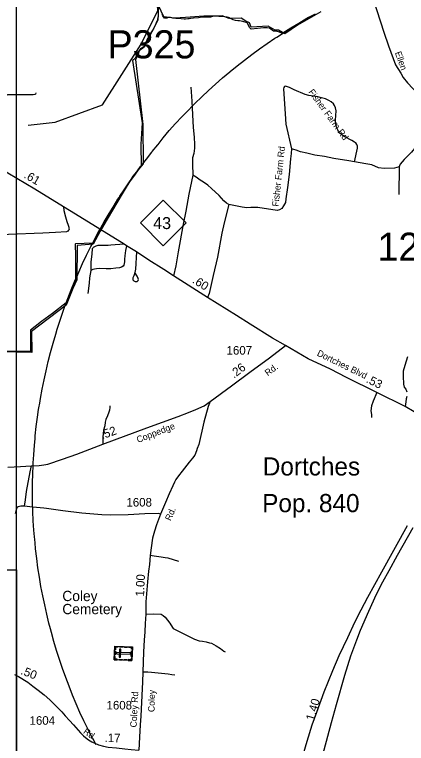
# Model space of a CAD drawing. Extents: x 2220236 to 2384410, y 720751 to 894131.
# Drawn here: x 2329781 to 2335491, y 821350 to 831981 of the extents above; entities that cross this region are included whole.
import ezdxf

# ---------------------------------------------------------------- set-up
doc = ezdxf.new("R2010")
doc.units = 0
doc.layers.add('Default', color=7, linetype='Continuous')

msp = doc.modelspace()

# ---------------------------------------------------------------- linework, layer by layer
at = {"layer": 'Default'}
for p, q in [((2332540, 831958), (2332271, 831936)), ((2335385, 829759), (2335382, 829356))]:
    msp.add_line(p, q, dxfattribs=at)
for points in [[(2329808, 835464), (2346104, 835464), (2346104, 816975), (2329808, 816975), (2329808, 835464)], [(2329981, 830366), (2330372, 830411), (2331061, 830666), (2331626, 831549), (2331870, 832042), (2331860, 832209), (2331741, 832424), (2331756, 832598), (2331821, 832808), (2331811, 832948), (2331663, 833513), (2331761, 833700), (2331775, 833842), (2331782, 833892), (2331800, 833914), (2331840, 833935), (2331928, 833966), (2331992, 833999), (2332346, 834345), (2332697, 834692)], [(2334947, 832397), (2335032, 832128), (2335061, 832039), (2335164, 831724), (2335232, 831524), (2335333, 831250), (2335407, 831124), (2335441, 831065), (2335506, 830984), (2335583, 830902), (2335629, 830859), (2335708, 830804), (2335748, 830780), (2335809, 830745), (2335917, 830700), (2336058, 830653), (2336170, 830614), (2336425, 830536), (2336814, 830380), (2337275, 830216), (2337455, 830159), (2337702, 830078), (2338014, 829992), (2338144, 829957)], [(2332271, 831936), (2332112, 831931), (2331958, 831947), (2331876, 832112), (2331870, 831898), (2331782, 831728), (2331667, 831508), (2331596, 831453), (2331579, 831387), (2331541, 831326), (2331651, 830379), (2331656, 829802), (2331502, 829626), (2331348, 829368), (2331129, 828997), (2331030, 828821), (2330925, 828634), (2330695, 828612), (2330689, 828111), (2330629, 827985), (2330579, 827864), (2330535, 827743), (2330028, 827356), (2330033, 827054), (2328968, 827076)], [(2330968, 821327), (2330919, 821420), (2330913, 821431), (2330852, 821554), (2330792, 821678), (2330734, 821803), (2330679, 821929), (2330626, 822056), (2330575, 822184), (2330526, 822313), (2330480, 822443), (2330436, 822573), (2330394, 822704), (2330354, 822836), (2330317, 822969), (2330304, 823021), (2330282, 823102), (2330250, 823236), (2330220, 823370), (2330192, 823505), (2330166, 823641), (2330143, 823776), (2330122, 823913), (2330104, 824049), (2330088, 824186), (2330079, 824277), (2330074, 824323), (2330072, 824362), (2330063, 824460), (2330054, 824598), (2330048, 824735), (2330044, 824873), (2330042, 825011), (2330043, 825148), (2330046, 825286), (2330051, 825394), (2330052, 825424), (2330053, 825442), (2330060, 825561), (2330070, 825699), (2330079, 825791), (2330083, 825836), (2330098, 825973), (2330116, 826109), (2330132, 826220), (2330136, 826246), (2330148, 826315), (2330158, 826381), (2330183, 826517), (2330210, 826652), (2330240, 826786), (2330271, 826920), (2330305, 827054), (2330342, 827187), (2330380, 827319), (2330397, 827371), (2330398, 827376), (2330422, 827450), (2330465, 827581), (2330510, 827711), (2330534, 827776), (2330558, 827840), (2330608, 827968), (2330661, 828096), (2330669, 828114), (2330716, 828222), (2330772, 828348), (2330831, 828472), (2330892, 828596), (2330920, 828648), (2330956, 828718), (2331011, 828821), (2331021, 828839), (2331043, 828878), (2331088, 828959), (2331158, 829078), (2331230, 829196), (2331288, 829287), (2331303, 829312), (2331315, 829330), (2331379, 829427), (2331457, 829541), (2331536, 829653), (2331618, 829764), (2331625, 829773), (2331702, 829874), (2331779, 829972), (2331787, 829982), (2331867, 830080), (2331874, 830088), (2331945, 830185), (2332034, 830289), (2332126, 830391), (2332218, 830491), (2332313, 830589), (2332370, 830646), (2332406, 830683), (2332410, 830686), (2332508, 830782), (2332608, 830875), (2332709, 830967), (2332812, 831057), (2332917, 831145), (2332921, 831149), (2333023, 831232), (2333130, 831316), (2333240, 831399), (2333350, 831479), (2333462, 831558), (2333575, 831635), (2333602, 831652), (2333684, 831705), (2333690, 831710), (2333806, 831782), (2333923, 831853), (2334041, 831922), (2334066, 831936), (2334160, 831988)], [(2330968, 821327), (2330919, 821420), (2330913, 821431), (2330852, 821554), (2330792, 821678), (2330734, 821803), (2330679, 821929), (2330626, 822056), (2330575, 822184), (2330526, 822313), (2330480, 822443), (2330436, 822573), (2330394, 822704), (2330354, 822836), (2330317, 822969), (2330304, 823021), (2330282, 823102), (2330250, 823236), (2330220, 823370), (2330192, 823505), (2330166, 823641), (2330143, 823776), (2330122, 823913), (2330104, 824049), (2330088, 824186), (2330079, 824277), (2330074, 824323), (2330072, 824362), (2330063, 824460), (2330054, 824598), (2330048, 824735), (2330044, 824873), (2330042, 825011), (2330043, 825148), (2330046, 825286), (2330051, 825394), (2330052, 825424), (2330053, 825442), (2330060, 825561), (2330070, 825699), (2330079, 825791), (2330083, 825836), (2330098, 825973), (2330116, 826109), (2330132, 826220), (2330136, 826246), (2330148, 826315), (2330158, 826381), (2330183, 826517), (2330210, 826652), (2330240, 826786), (2330271, 826920), (2330305, 827054), (2330342, 827187), (2330380, 827319), (2330397, 827371), (2330398, 827376), (2330422, 827450), (2330465, 827581), (2330510, 827711), (2330534, 827776), (2330558, 827840), (2330608, 827968), (2330661, 828096), (2330669, 828114), (2330716, 828222), (2330772, 828348), (2330831, 828472), (2330892, 828596), (2330920, 828648), (2330956, 828718), (2331011, 828821), (2331021, 828839), (2331043, 828878), (2331088, 828959), (2331158, 829078), (2331230, 829196), (2331288, 829287), (2331303, 829312), (2331315, 829330), (2331379, 829427), (2331457, 829541), (2331536, 829653), (2331618, 829764), (2331625, 829773), (2331702, 829874), (2331779, 829972), (2331787, 829982), (2331867, 830080), (2331874, 830088), (2331945, 830185), (2332034, 830289), (2332126, 830391), (2332218, 830491), (2332313, 830589), (2332370, 830646), (2332406, 830683), (2332410, 830686), (2332508, 830782), (2332608, 830875), (2332709, 830967), (2332812, 831057), (2332917, 831145), (2332921, 831149), (2333023, 831232), (2333130, 831316), (2333240, 831399), (2333350, 831479), (2333462, 831558), (2333575, 831635), (2333602, 831652), (2333684, 831705), (2333690, 831710), (2333806, 831782), (2333923, 831853), (2334041, 831922), (2334066, 831936), (2334160, 831988)], [(2334160, 831988), (2334066, 831936), (2334041, 831922), (2333923, 831853), (2333806, 831782), (2333690, 831710), (2333684, 831705), (2333642, 831724), (2333594, 831738), (2333575, 831738), (2333554, 831738), (2333498, 831782), (2333462, 831790), (2333410, 831786), (2333320, 831778), (2333230, 831766), (2333208, 831789), (2333177, 831852), (2333170, 831860), (2333157, 831866), (2333124, 831877), (2333105, 831880), (2333083, 831885), (2333058, 831889), (2333034, 831888), (2333002, 831893), (2332967, 831903), (2332946, 831912), (2332924, 831923), (2332907, 831932), (2332904, 831934), (2332896, 831938), (2332880, 831944), (2332846, 831949), (2332819, 831954), (2332790, 831954), (2332756, 831955), (2332713, 831956), (2332680, 831956), (2332636, 831945), (2332570, 831944), (2332510, 831944), (2332459, 831935), (2332389, 831930), (2332350, 831924), (2332346, 831923), (2332323, 831921), (2332306, 831920), (2332274, 831916), (2332252, 831916), (2332210, 831918), (2332164, 831923), (2332129, 831925), (2332088, 831931), (2332051, 831938), (2332025, 831938), (2332000, 831931), (2331966, 831931), (2331949, 831946), (2331941, 831962), (2331930, 831982)], [(2334160, 831988), (2334066, 831936), (2334041, 831922), (2333923, 831853), (2333806, 831782), (2333690, 831710), (2333684, 831705), (2333642, 831724), (2333594, 831738), (2333575, 831738), (2333554, 831738), (2333498, 831782), (2333462, 831790), (2333410, 831786), (2333320, 831778), (2333230, 831766), (2333208, 831789), (2333177, 831852), (2333170, 831860), (2333157, 831866), (2333124, 831877), (2333105, 831880), (2333083, 831885), (2333058, 831889), (2333034, 831888), (2333002, 831893), (2332967, 831903), (2332946, 831912), (2332924, 831923), (2332907, 831932), (2332904, 831934), (2332896, 831938), (2332880, 831944), (2332846, 831949), (2332819, 831954), (2332790, 831954), (2332756, 831955), (2332713, 831956), (2332680, 831956), (2332636, 831945), (2332570, 831944), (2332510, 831944), (2332459, 831935), (2332389, 831930), (2332350, 831924), (2332346, 831923), (2332323, 831921), (2332306, 831920), (2332274, 831916), (2332252, 831916), (2332210, 831918), (2332164, 831923), (2332129, 831925), (2332088, 831931), (2332051, 831938), (2332025, 831938), (2332000, 831931), (2331966, 831931), (2331949, 831946), (2331941, 831962), (2331930, 831982)], [(2334246, 832019), (2333905, 831827), (2333719, 831700), (2333625, 831755), (2333576, 831755), (2333477, 831810), (2333230, 831799), (2333202, 831859), (2333153, 831887), (2333081, 831931), (2332906, 831925), (2332807, 831964), (2332540, 831958)], [(2331874, 831981), (2331874, 831949), (2331866, 831912), (2331859, 831890), (2331853, 831877), (2331851, 831873), (2331837, 831845), (2331821, 831800), (2331805, 831771), (2331792, 831754), (2331785, 831744), (2331785, 831743), (2331774, 831727), (2331758, 831700), (2331737, 831657), (2331718, 831630), (2331706, 831606), (2331692, 831577), (2331687, 831539), (2331675, 831518), (2331652, 831502), (2331631, 831490), (2331618, 831481), (2331594, 831454), (2331578, 831416), (2331552, 831375), (2331536, 831346), (2331514, 831321), (2331498, 831310), (2331639, 830402), (2331622, 830091), (2331622, 830079), (2331625, 829773), (2331618, 829764), (2331536, 829653), (2331457, 829541), (2331379, 829427), (2331315, 829330), (2331303, 829312), (2331288, 829287), (2331230, 829196), (2331158, 829078), (2331088, 828959), (2331043, 828878), (2331021, 828839), (2331011, 828821), (2330956, 828718), (2330920, 828648), (2330670, 828635), (2330666, 828630), (2330667, 828460), (2330669, 828114), (2330661, 828096), (2330608, 827968), (2330558, 827840), (2330534, 827776), (2330334, 827623), (2330174, 827502), (2330079, 827430), (2330011, 827378), (2330012, 827068), (2328943, 827078)], [(2331874, 831981), (2331874, 831949), (2331866, 831912), (2331859, 831890), (2331853, 831877), (2331851, 831873), (2331837, 831845), (2331821, 831800), (2331805, 831771), (2331792, 831754), (2331785, 831744), (2331785, 831743), (2331774, 831727), (2331758, 831700), (2331737, 831657), (2331718, 831630), (2331706, 831606), (2331692, 831577), (2331687, 831539), (2331675, 831518), (2331652, 831502), (2331631, 831490), (2331618, 831481), (2331594, 831454), (2331578, 831416), (2331552, 831375), (2331536, 831346), (2331514, 831321), (2331498, 831310), (2331639, 830402), (2331622, 830091), (2331622, 830079), (2331625, 829773), (2331618, 829764), (2331536, 829653), (2331457, 829541), (2331379, 829427), (2331315, 829330), (2331303, 829312), (2331288, 829287), (2331230, 829196), (2331158, 829078), (2331088, 828959), (2331043, 828878), (2331021, 828839), (2331011, 828821), (2330956, 828718), (2330920, 828648), (2330670, 828635), (2330666, 828630), (2330667, 828460), (2330669, 828114), (2330661, 828096), (2330608, 827968), (2330558, 827840), (2330534, 827776), (2330334, 827623), (2330174, 827502), (2330079, 827430), (2330011, 827378), (2330012, 827068), (2328943, 827078)], [(2332349, 830923), (2332364, 830718), (2332373, 830519), (2332384, 830334), (2332396, 830195), (2332403, 830087), (2332402, 830032), (2332394, 829955), (2332375, 829891), (2332372, 829801), (2332379, 829639)], [(2334734, 829832), (2334776, 830031), (2334777, 830062), (2334769, 830085), (2334753, 830108), (2334733, 830122), (2334694, 830145), (2334592, 830198), (2334545, 830232), (2334519, 830253), (2334503, 830275), (2334489, 830299), (2334470, 830341), (2334461, 830389), (2334459, 830443), (2334467, 830577), (2334459, 830620), (2334444, 830654), (2334426, 830680), (2334394, 830706), (2334361, 830727), (2334311, 830751), (2334251, 830768), (2334199, 830779), (2334071, 830800), (2334015, 830813), (2333854, 830883), (2333785, 830916), (2333745, 830934), (2333729, 830936), (2333713, 830930), (2333703, 830915), (2333700, 830897), (2333722, 830532), (2333736, 830384), (2333815, 830021)], [(2330090, 830838), (2330086, 830818), (2330076, 830814), (2330054, 830810), (2329870, 830810), (2329678, 830808), (2329660, 830800), (2329645, 830781)], [(2335708, 830804), (2335667, 830768), (2335648, 830740), (2335636, 830719), (2335650, 830553), (2335660, 830345), (2335666, 830117), (2335660, 830097), (2335636, 830062), (2335608, 830029), (2335564, 829975), (2335457, 829867), (2335398, 829798), (2335389, 829776), (2335385, 829759)], [(2333727, 827155), (2333538, 827259), (2333214, 827465), (2333015, 827592), (2332591, 827854), (2332099, 828171), (2331957, 828261), (2331736, 828399), (2331557, 828520), (2331414, 828607), (2331377, 828631), (2330667, 829068), (2330495, 829179), (2330077, 829435), (2329546, 829745), (2329383, 829835), (2329192, 829945), (2328934, 830090), (2328558, 830308), (2328283, 830467)], [(2333815, 830021), (2333810, 829955), (2333802, 829879), (2333784, 829646), (2333760, 829458), (2333736, 829293), (2333729, 829238), (2333702, 829193), (2333674, 829154), (2333640, 829133), (2333606, 829125), (2333326, 829167), (2333224, 829167), (2333163, 829164), (2333095, 829170), (2332904, 829209)], [(2334734, 829832), (2334652, 829848), (2334433, 829881), (2334297, 829909), (2334158, 829932), (2334040, 829958), (2333948, 829981), (2333883, 830005), (2333815, 830021)], [(2335385, 829759), (2335317, 829743), (2335165, 829735), (2335082, 829748), (2334985, 829790), (2334898, 829806), (2334734, 829832)], [(2332379, 829639), (2332321, 829360), (2332278, 829115), (2332240, 828922), (2332164, 828518), (2332130, 828316), (2332099, 828171)], [(2332904, 829209), (2332870, 829230), (2332828, 829266), (2332762, 829344), (2332650, 829445), (2332599, 829492), (2332535, 829537), (2332487, 829567), (2332429, 829609), (2332379, 829639)], [(2330495, 829179), (2330500, 829125), (2330521, 829033), (2330544, 828964), (2330564, 828910), (2330573, 828880), (2330573, 828864), (2330575, 828848), (2330569, 828836), (2330556, 828820), (2330549, 828816), (2330536, 828814), (2330376, 828804), (2330194, 828795), (2329694, 828771), (2329157, 828749), (2328905, 828740), (2328507, 828739)], [(2332904, 829209), (2332834, 828944), (2332800, 828795), (2332737, 828442), (2332674, 828174), (2332616, 827915), (2332591, 827854)], [(2331377, 828631), (2331186, 828618), (2331143, 828614), (2330993, 828611), (2330964, 828602), (2330928, 828584), (2330920, 828576), (2330914, 828562), (2330905, 828492), (2330894, 828368), (2330891, 828248)], [(2331414, 828607), (2331408, 828585), (2331396, 828541), (2331389, 828463), (2331381, 828413), (2331384, 828373), (2331374, 828325), (2331363, 828309), (2331341, 828297), (2331309, 828288), (2331257, 828280), (2331185, 828271), (2331117, 828270), (2331018, 828275), (2330975, 828273), (2330945, 828268), (2330919, 828262), (2330891, 828248)], [(2331557, 828520), (2331545, 828267), (2331535, 828219)], [(2330891, 828248), (2330873, 828142), (2330867, 828062), (2330849, 827912)], [(2331535, 828219), (2331520, 828169), (2331504, 828143), (2331502, 828126), (2331503, 828110), (2331521, 828095), (2331537, 828089), (2331565, 828089), (2331573, 828093), (2331583, 828101), (2331585, 828115), (2331580, 828133), (2331566, 828163), (2331535, 828219)], [(2332629, 826337), (2332943, 826566), (2333211, 826765), (2333495, 826976), (2333727, 827155)], [(2335850, 826059), (2335605, 826189), (2335471, 826265), (2335059, 826470), (2334616, 826686), (2334384, 826807), (2334057, 826959), (2333727, 827155)], [(2335507, 826990), (2335469, 826864), (2335443, 826779), (2335444, 826707), (2335450, 826590), (2335458, 826546), (2335481, 826515), (2335497, 826480)], [(2335059, 826470), (2335005, 826344), (2334984, 826276), (2334973, 826199), (2334980, 826148), (2334982, 826103)], [(2335498, 826409), (2335489, 826377), (2335483, 826332), (2335471, 826265)], [(2329683, 825380), (2329869, 825388), (2330021, 825400), (2330137, 825406), (2330208, 825412), (2330266, 825423), (2330477, 825494), (2330686, 825571), (2331065, 825713), (2331707, 825953), (2332166, 826120), (2332317, 826178), (2332424, 826222), (2332542, 826276), (2332629, 826337)], [(2331167, 826276), (2331167, 826248), (2331163, 826213), (2331156, 826180), (2331136, 826127), (2331113, 826075), (2331103, 826035), (2331094, 825983), (2331079, 825917), (2331068, 825819), (2331065, 825713)], [(2332629, 826337), (2332602, 826263), (2332539, 826035), (2332464, 825708), (2332443, 825654), (2332433, 825619), (2332406, 825555), (2332372, 825509), (2332327, 825452), (2332223, 825321), (2332168, 825251), (2332132, 825198), (2332112, 825162), (2332085, 825106), (2332034, 824991), (2331981, 824863), (2331905, 824694), (2331847, 824539), (2331820, 824445), (2331793, 824343), (2331771, 824205), (2331758, 824089), (2331745, 823961), (2331732, 823863), (2331720, 823706), (2331696, 823413), (2331693, 823236), (2331683, 823099), (2331678, 822980), (2331670, 822857), (2331661, 822686), (2331651, 822389), (2331643, 822248), (2331625, 821851), (2331619, 821749), (2331611, 821622), (2331603, 821440), (2331590, 821250)], [(2330021, 825400), (2330005, 825312), (2329951, 825025), (2329936, 824903), (2329921, 824809)], [(2329921, 824809), (2329871, 824810), (2329831, 824802), (2329819, 824794), (2329811, 824772), (2329792, 824697)], [(2331905, 824694), (2331883, 824704), (2331681, 824698), (2331436, 824683), (2331172, 824680), (2331054, 824683), (2330762, 824708), (2330485, 824743), (2330247, 824775), (2330209, 824780), (2330049, 824794), (2329921, 824809)], [(2335501, 824523), (2335127, 823850), (2334923, 823477), (2334828, 823295), (2334736, 823115), (2334632, 822892), (2334507, 822628), (2334413, 822407), (2334288, 822100), (2334179, 821799), (2334114, 821615), (2334040, 821378), (2333946, 821064), (2333854, 820715), (2333780, 820371), (2333708, 820041), (2333641, 819701), (2333583, 819464), (2333565, 819384), (2333536, 819196), (2333514, 819079), (2333505, 819040), (2333483, 818946), (2333467, 818879)], [(2333626, 818813), (2333677, 818970), (2333747, 819227), (2333784, 819396), (2333801, 819474), (2333852, 819644), (2333929, 819941), (2334069, 820469), (2334153, 820755), (2334206, 820931), (2334401, 821654), (2334472, 821920), (2334593, 822346), (2334681, 822626), (2334769, 822863), (2334824, 823003), (2334943, 823281), (2335054, 823526), (2335148, 823705), (2335238, 823872), (2335363, 824095), (2335587, 824501)], [(2332175, 824003), (2332018, 824050), (2331976, 824059), (2331918, 824069), (2331814, 824079), (2331758, 824089)], [(2325399, 823882), (2329808, 823882), (2329808, 815540), (2325399, 815540), (2325399, 823882)], [(2331693, 823236), (2331801, 823238), (2331917, 823235), (2331947, 823217), (2331977, 823191), (2332044, 823106), (2332083, 823039), (2332093, 823025), (2332188, 822976), (2332401, 822872), (2332473, 822847), (2332521, 822842), (2332575, 822830), (2332619, 822817), (2332651, 822811), (2332720, 822774), (2332780, 822736), (2332832, 822697), (2332851, 822684)], [(2329779, 822356), (2329838, 822327), (2329975, 822242), (2330049, 822183), (2330126, 822126), (2330214, 822057), (2330295, 821986), (2330471, 821810), (2330520, 821752), (2330582, 821683), (2330639, 821619), (2330740, 821503), (2330785, 821463), (2330815, 821434), (2330859, 821402), (2330908, 821371), (2331006, 821328), (2331075, 821309), (2331147, 821297), (2331265, 821285), (2331389, 821271), (2331481, 821263), (2331590, 821250)], [(2332118, 822346), (2332073, 822349), (2332019, 822358), (2331872, 822376), (2331778, 822384), (2331724, 822389), (2331651, 822389)]]:
    msp.add_lwpolyline(points, dxfattribs=at)
for points in [[(2331614, 828942), (2331947, 829275), (2332280, 828942), (2331947, 828609)], [(2331234, 822569), (2331242, 822768), (2331497, 822758), (2331489, 822559)], [(2331286, 822766), (2331285, 822755), (2331253, 822756), (2331251, 822716), (2331240, 822716), (2331242, 822768)], [(2331358, 822752), (2331315, 822754), (2331315, 822765), (2331359, 822763)], [(2331424, 822749), (2331381, 822751), (2331381, 822762), (2331424, 822761)], [(2331495, 822725), (2331484, 822725), (2331485, 822747), (2331444, 822749), (2331445, 822760), (2331497, 822758)], [(2331237, 822643), (2331239, 822695), (2331251, 822694), (2331249, 822643)], [(2331268, 822677), (2331267, 822658), (2331470, 822650), (2331471, 822669)], [(2331304, 822607), (2331323, 822606), (2331327, 822724), (2331309, 822725)], [(2331480, 822617), (2331483, 822701), (2331494, 822701), (2331491, 822616)], [(2331278, 822567), (2331278, 822579), (2331246, 822580), (2331247, 822620), (2331236, 822621), (2331234, 822569)], [(2331352, 822564), (2331308, 822566), (2331309, 822577), (2331352, 822576)], [(2331419, 822562), (2331376, 822563), (2331376, 822575), (2331419, 822573)], [(2331490, 822592), (2331478, 822592), (2331478, 822570), (2331437, 822572), (2331437, 822561), (2331489, 822559)]]:
    msp.add_lwpolyline(points, close=True, dxfattribs=at)

# ---------------------------------------------------------------- texts
for s, height, p in [('P325', 410.1, (2331136, 831342)), ('43', 175, (2331801, 828852)), ('121', 410.1, (2335069, 828390)), ('1607', 125, (2332870, 827021)), ('Dortches', 265, (2333398, 825258)), ('Pop. 840', 265, (2333389, 824723)), ('1608', 125, (2331411, 824805)), ('Coley', 150, (2330477, 823426)), ('Cemetery', 150, (2330477, 823235)), ('1608', 125, (2331121, 821845)), ('1604', 125, (2329999, 821622))]:
    msp.add_text(s, height=height, dxfattribs=at).set_placement(p)
for s, height, rotation, p in [('Ellen', 95, 289.6742, (2335321, 831425)), ('Fisher Farm Rd', 95, 306.0632, (2334058, 830851)), ('Fisher Farm Rd', 95, 83.8037, (2333627, 829177)), ('.61', 125, 329.7074, (2329907, 829606)), ('.60', 125, 327.1612, (2332362, 828076)), ('Dortches Blvd', 95, 333.9315, (2334179, 827010)), ('.26', 125, 37.5281, (2332977, 826669)), ('Rd.', 95, 36.698, (2333471, 826704)), ('.53', 125, 333.9646, (2334893, 826620)), ('.52', 125, 19.5446, (2331059, 825785)), ('Coppedge', 95, 21.1275, (2331580, 825732)), ('Rd.', 95, 66.0741, (2332055, 824589)), ('1.00', 125, 87.3002, (2331667, 823490)), ('.50', 125, 338.8376, (2329860, 822364)), ('Coley Rd', 95, 87.2519, (2331559, 821581)), ('Coley', 95, 88.977, (2331821, 821806)), ('1.40', 125, 73.6698, (2334142, 821670)), ('Rd.', 95, 324.4989, (2330773, 821504)), ('.17', 125, 359.3334, (2331092, 821370))]:
    msp.add_text(s, height=height, rotation=rotation, dxfattribs=at).set_placement(p)

doc.saveas('drawing.dxf')
